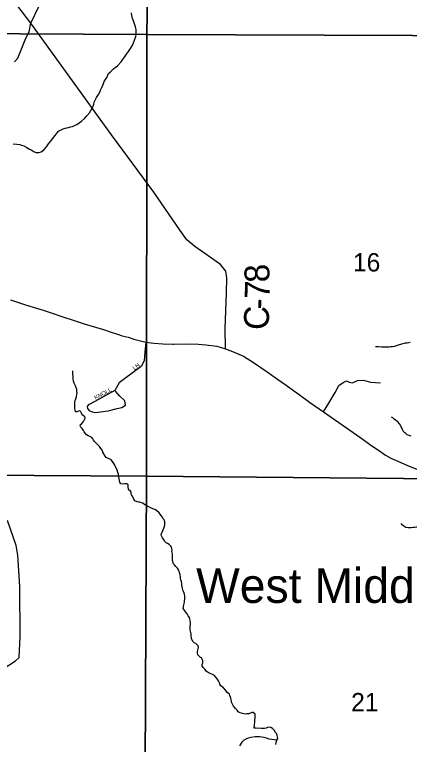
# Model space of a CAD drawing. Extents: x 1310247 to 1552180, y 377264 to 706493.
# Drawn here: x 1419698 to 1424452, y 558011 to 566791 of the extents above; entities that cross this region are included whole.
import ezdxf

# ---------------------------------------------------------------- set-up
doc = ezdxf.new("R2010")
doc.units = 0
for name, color, linetype in [('GM_X_County_Road', 7, 'Continuous'), ('GM_X_County_Road_Text', 7, 'Continuous'), ('GM_X_Minor_River', 7, 'Continuous'), ('GM_X_Section', 7, 'Continuous'), ('GM_X_Section_Text', 7, 'Continuous'), ('GM_X_State_Route', 7, 'Continuous'), ('GM_X_Township_Road', 7, 'Continuous'), ('GM_X_Township_ROW', 7, 'Continuous'), ('GM_X_Township_Subdivision', 7, 'Continuous'), ('GM_X_Township_Subdivision_Text', 7, 'Continuous'), ('GM_X_Unincorporated_Text', 7, 'Continuous')]:
    doc.layers.add(name, color=color, linetype=linetype)

msp = doc.modelspace()

# ---------------------------------------------------------------- linework, layer by layer
at = {"layer": 'GM_X_County_Road'}
msp.add_lwpolyline([(1422237.9, 562768), (1422235.3, 563013.6), (1422251.6, 563438.7), (1422255.7, 563622.6), (1422243.4, 563702.4), (1422178, 563786.1), (1421867.4, 564002.7), (1421771.4, 564082.5), (1421691.6, 564194.9), (1421374.9, 564654.7), (1420864, 565345.4), (1419894.1, 566687.7), (1419724.6, 566908.1)], dxfattribs=at)
at = {"layer": 'GM_X_Minor_River'}
for points in [[(1419682.4, 565234.6), (1419724.3, 565232.2), (1419760.2, 565227.9), (1419782.1, 565221.7), (1419810, 565211.4), (1419845.8, 565191.1), (1419877.6, 565172.8), (1419903.5, 565158.5), (1419927.3, 565144.3), (1419959.2, 565132), (1419991.1, 565131.7), (1420017.1, 565139.4), (1420055.3, 565169.1), (1420081.5, 565200.9), (1420107.7, 565236.7), (1420125.8, 565260.6), (1420146, 565284.5), (1420166.2, 565312.3), (1420186.3, 565338.2), (1420212.5, 565368), (1420228.6, 565389.8), (1420258.7, 565403.6), (1420282.7, 565415.4), (1420308.8, 565425.2), (1420330.7, 565429), (1420372.8, 565440.6), (1420394.8, 565446.4), (1420418.8, 565456.2), (1420446.8, 565468), (1420474.9, 565487.7), (1420505, 565507.5), (1420541.2, 565541.2), (1420567.4, 565571), (1420599.6, 565610.8), (1420615.8, 565636.6), (1420634, 565666.5), (1420644.1, 565690.4), (1420650.3, 565712.4), (1420654.5, 565738.4), (1420682.8, 565794.2), (1420707.1, 565830.1), (1420723.2, 565858), (1420733.4, 565881.9), (1420749.6, 565913.8), (1420763.9, 565951.7), (1420778.1, 565987.6), (1420808.4, 566035.4), (1420828.7, 566083.3), (1420854.8, 566103.1), (1420887, 566136.8), (1420909.1, 566152.7), (1420937.2, 566176.4), (1420979.5, 566222.1), (1420997.6, 566246), (1421019.8, 566277.8), (1421046.1, 566313.6), (1421068.3, 566345.5), (1421092.5, 566381.3), (1421112.7, 566415.2), (1421128.9, 566451.1), (1421143.1, 566485), (1421149.3, 566507), (1421157.4, 566528.9), (1421163.6, 566552.9), (1421163.8, 566574.9), (1421160, 566611), (1421152.3, 566643.1), (1421140.6, 566681.3), (1421130.9, 566717.4), (1421119.1, 566745.6), (1421111.4, 566779.7), (1421107.6, 566811.8)], [(1424461.1, 562847.5), (1424445.1, 562841.6), (1424425.1, 562837.8), (1424403.2, 562836), (1424389.2, 562832.1), (1424373.2, 562830.3), (1424357.2, 562826.4), (1424331.2, 562818.6), (1424317.1, 562812.8), (1424303.1, 562808.9), (1424271.1, 562799.2), (1424249.1, 562795.4), (1424223.1, 562793.6), (1424209.2, 562791.7), (1424183.2, 562790), (1424159.2, 562788.2), (1424145.2, 562788.3), (1424131.3, 562788.4), (1424115.3, 562790.6), (1424079.4, 562792.9), (1424061.4, 562793.1), (1424045.4, 562795.3)], [(1420402.6, 562426.4), (1420402.7, 562440.4), (1420400.9, 562460.5), (1420401.2, 562506.5)], [(1421502.3, 560708.2), (1421490.4, 560722.3), (1421476.6, 560748.5), (1421464.7, 560766.6), (1421444.9, 560782.8), (1421439, 560796.9), (1421407.3, 560823.2), (1421385.4, 560835.4), (1421363.5, 560843.6), (1421331.6, 560859.9), (1421305.8, 560872.2), (1421281.9, 560884.4), (1421268, 560892.6), (1421240.2, 560914.9), (1421224.2, 560919), (1421204.3, 560923.2), (1421190.4, 560925.3), (1421174.4, 560929.5), (1421146.5, 560941.8), (1421132.7, 560959.9), (1421128.8, 560974), (1421113, 561000.1), (1421107.1, 561014.2), (1421103.3, 561028.3), (1421101.4, 561046.3), (1421091.5, 561064.4), (1421077.6, 561068.5), (1421069.7, 561082.6), (1421065.9, 561108.7), (1421066.1, 561132.7), (1421054.2, 561146.9), (1421036.2, 561145), (1421022.2, 561145.2), (1420998.3, 561143.4), (1420978.3, 561145.5), (1420964.5, 561167.7), (1420962.6, 561183.7), (1420953, 561233.9), (1420947.2, 561260), (1420941.4, 561282.1), (1420931.6, 561310.2), (1420911.9, 561352.4), (1420904.1, 561368.5), (1420892.2, 561390.6), (1420876.4, 561412.8), (1420860.6, 561433), (1420846.7, 561441.1), (1420828.8, 561451.3), (1420814.8, 561455.4), (1420798.9, 561463.6), (1420789, 561477.7), (1420761.4, 561526), (1420757.6, 561546.1), (1420737.8, 561570.3), (1420722, 561594.4), (1420700.2, 561616.7), (1420684.3, 561630.8), (1420660.6, 561655.1), (1420648.7, 561671.2), (1420640.8, 561687.3), (1420629, 561703.4), (1420603.1, 561713.7), (1420585.2, 561723.9), (1420565.3, 561734.1), (1420551.4, 561750.2), (1420535.6, 561772.4), (1420525.7, 561786.5), (1420509.9, 561810.7), (1420494.1, 561828.8), (1420486.2, 561844.9), (1420490.3, 561860.9), (1420508.4, 561872.8), (1420528.5, 561896.6), (1420536.6, 561912.5), (1420546.8, 561934.5), (1420544.9, 561954.5), (1420527, 561964.7), (1420513.2, 561976.8), (1420505.3, 561994.9), (1420495.4, 562013), (1420481.6, 562025.2), (1420465.5, 562019.3), (1420445.5, 562013.5), (1420431.6, 562013.6), (1420425.7, 562037.7), (1420423.9, 562053.8), (1420422, 562077.8), (1420422.5, 562135.9), (1420434.7, 562167.8), (1420444.9, 562197.8), (1420447, 562219.8), (1420451.2, 562235.7), (1420449.3, 562249.8), (1420445.5, 562281.8), (1420435.7, 562312), (1420429.8, 562326), (1420422, 562340.1), (1420416.1, 562356.2), (1420408.3, 562382.3), (1420404.5, 562404.4), (1420402.6, 562426.4)], [(1424472.9, 561718), (1424451, 561728.2), (1424427.1, 561736.4), (1424411.2, 561750.6), (1424395.3, 561760.7), (1424375.5, 561778.9), (1424369.6, 561801), (1424359.8, 561819.1), (1424353.9, 561833.2), (1424344.1, 561851.3), (1424332.2, 561869.4), (1424314.4, 561889.6), (1424284.6, 561911.9), (1424270.7, 561922.1), (1424252.8, 561938.3), (1424234.9, 561948.4)], [(1422301.3, 558566.3), (1422297.4, 558580.3), (1422289.5, 558600.4), (1422285.6, 558614.5), (1422257.9, 558636.8), (1422240.1, 558660.9), (1422212.3, 558691.2), (1422182.6, 558717.5), (1422170.7, 558733.7), (1422166.8, 558749.7), (1422153.1, 558775.9), (1422135.3, 558800.1), (1422115.5, 558824.3), (1422103.6, 558838.4), (1422073.8, 558854.7), (1422053.8, 558862.9), (1422039.9, 558869), (1422004.1, 558893.4), (1421988.3, 558915.6), (1421968.5, 558935.8), (1421954.7, 558955.9), (1421956.8, 558971.9), (1421962.9, 558993.9), (1421965.1, 559015.9), (1421957.3, 559038), (1421949.4, 559054.1), (1421935.5, 559058.2), (1421905.7, 559088.5), (1421899.9, 559106.6), (1421900, 559126.6), (1421910.3, 559160.6), (1421914.4, 559176.6), (1421906.5, 559196.7), (1421892.7, 559212.8), (1421878.8, 559225), (1421860.9, 559233.1), (1421843, 559249.3), (1421829.3, 559285.5), (1421825.6, 559319.6), (1421823.7, 559341.6), (1421817.9, 559371.7), (1421812.1, 559389.8), (1421812.4, 559431.8), (1421814.6, 559453.8), (1421814.7, 559469.8), (1421812.9, 559501.9), (1421809, 559517.9), (1421805.2, 559536), (1421789.4, 559558.2), (1421777.6, 559582.3), (1421755.8, 559606.5), (1421738, 559628.7), (1421728.1, 559646.8), (1421736.4, 559688.8), (1421742.6, 559720.8), (1421744.7, 559734.8), (1421748.9, 559760.8), (1421749.1, 559792.8), (1421743.3, 559816.9), (1421739.4, 559830.9), (1421731.6, 559851), (1421725.7, 559865.1), (1421719.9, 559891.2), (1421712.2, 559927.3), (1421710.3, 559943.4), (1421706.5, 559971.4), (1421698.7, 559991.5), (1421696.8, 560005.6), (1421694.9, 560023.6), (1421691.2, 560053.7), (1421685.3, 560075.8), (1421681.5, 560093.8), (1421673.6, 560111.9), (1421657.8, 560132.1), (1421638, 560152.3), (1421624.1, 560170.4), (1421610.2, 560182.6), (1421600.6, 560224.7), (1421600.7, 560240.7), (1421599, 560280.8), (1421599.1, 560298.8), (1421595.2, 560316.9), (1421593.3, 560330.9), (1421593.5, 560352.9), (1421589.6, 560369), (1421585.7, 560383), (1421577.9, 560397.1), (1421558, 560415.3), (1421540.1, 560427.5), (1421524.2, 560435.7), (1421504.4, 560455.9), (1421500.5, 560469.9), (1421478.7, 560496.2), (1421468.9, 560518.3), (1421461.1, 560536.4), (1421481.4, 560584.2), (1421495.6, 560612.2), (1421497.7, 560626.1), (1421505.9, 560654.1), (1421506.1, 560690.1), (1421502.3, 560708.2)], [(1424869.1, 560751.1), (1424853.1, 560739.2), (1424825, 560719.5), (1424790.9, 560703.8), (1424772.9, 560695.9), (1424752.8, 560686.1), (1424724.8, 560678.4), (1424706.8, 560674.5), (1424676.9, 560670.8), (1424660.9, 560666.9), (1424642.8, 560661.1), (1424608.8, 560645.4), (1424580.8, 560635.7), (1424558.8, 560631.8), (1424538.8, 560626), (1424514.8, 560620.2), (1424496.8, 560618.4), (1424474.8, 560614.6), (1424436.8, 560615), (1424408.9, 560619.2), (1424387.1, 560637.4), (1424363.2, 560653.7), (1424351.4, 560669.8)], [(1422842.3, 558010.6), (1422848.5, 558034.6), (1422856.7, 558062.5), (1422866.8, 558080.5), (1422864.9, 558098.5), (1422861.1, 558122.6), (1422851.3, 558140.7), (1422841.4, 558154.8), (1422823.6, 558183), (1422801.8, 558203.2), (1422783.9, 558215.4), (1422760, 558217.6), (1422742, 558213.8), (1422728, 558207.9), (1422707.9, 558202.1), (1422686, 558200.3), (1422668, 558200.5), (1422608.1, 558205), (1422582.2, 558207.3), (1422586.4, 558241.3), (1422590.7, 558283.3), (1422590.9, 558301.3), (1422593.1, 558331.3), (1422593.2, 558347.3), (1422595.3, 558361.3), (1422595.4, 558375.3), (1422571.6, 558393.6), (1422553.6, 558395.7), (1422517.6, 558380.1), (1422495.6, 558378.3), (1422479.6, 558376.4), (1422441.7, 558382.8), (1422415.8, 558389), (1422391.9, 558403.2), (1422378.1, 558421.4), (1422358.3, 558443.6), (1422334.5, 558469.8), (1422316.8, 558504.1), (1422310.9, 558520.1), (1422309, 558536.2), (1422301.3, 558566.3)], [(1422856.7, 558062.5), (1422764.9, 558073.4), (1422733.1, 558085.7), (1422705.1, 558092), (1422675.2, 558098.3), (1422647.3, 558102.5), (1422595.4, 558103), (1422541.4, 558093.5), (1422509.4, 558085.8), (1422481.4, 558072), (1422455.3, 558056.2), (1422433.2, 558036.4), (1422406.9, 557994.6)]]:
    msp.add_lwpolyline(points, dxfattribs=at)
at = {"layer": 'GM_X_Section'}
for points in [[(1416021.8, 571924.6), (1421375.8, 571927.6), (1421290.3, 566549.5), (1415927, 566580.7)], [(1426667.5, 571920), (1426625.7, 566531), (1421290.3, 566549.5), (1421375.8, 571927.6)], [(1421290.3, 566549.5), (1421286.3, 561237.7), (1415875.1, 561269.9), (1415927, 566580.7)], [(1421290.3, 566549.5), (1426625.7, 566531), (1426589, 561187.9), (1421286.3, 561237.7)], [(1421286.3, 561237.7), (1421263.2, 555966.3), (1415805.3, 555967.4), (1415875.1, 561269.9)], [(1421286.3, 561237.7), (1426589, 561187.9), (1426546.6, 555949), (1421263.2, 555966.3)]]:
    msp.add_lwpolyline(points, close=True, dxfattribs=at)
at = {"layer": 'GM_X_State_Route'}
for points in [[(1419647.6, 563360.7), (1419817.9, 563304.8), (1419921.1, 563269.6), (1420041.5, 563233.5), (1420137, 563201.6), (1420280.6, 563153.5), (1420414.7, 563111.3), (1420536.9, 563070.9), (1420670.2, 563029.6), (1420770, 563000.4), (1420862.8, 562970.3), (1420937.7, 562944.5), (1420993.6, 562927.3), (1421064.1, 562908.4), (1421132.9, 562886.8), (1421196.5, 562870.5), (1421276.5, 562851.6), (1421375.4, 562838.7), (1421481.2, 562830.9), (1421604.2, 562827.5), (1421617.4, 562827.6)], [(1421617.4, 562827.6), (1421772.8, 562828.4), (1421912.1, 562824.1), (1422001.6, 562818), (1422133, 562801.7), (1422237.9, 562768)], [(1422237.9, 562768), (1422343.6, 562730.7), (1422452.7, 562680.7), (1422575, 562603.6), (1422739.5, 562492.5), (1422861.9, 562405.2), (1422966.7, 562332.2), (1423030.4, 562287), (1423126, 562221.2), (1423250.4, 562126.6), (1423416.9, 562013.5), (1423735.6, 561789.5), (1423894.9, 561677.4), (1423988.5, 561610.6), (1424090.2, 561542.7), (1424166.3, 561491.4), (1424230, 561453.3), (1424311.2, 561417.3), (1424428.4, 561367), (1424561, 561314.6)]]:
    msp.add_lwpolyline(points, dxfattribs=at)
at = {"layer": 'GM_X_Township_Road'}
for points in [[(1419894.1, 566687.7), (1419992.6, 566894.3)], [(1419695.9, 566220.8), (1419737, 566268), (1419832.2, 566506.6), (1419871.9, 566584), (1419894.1, 566687.7)], [(1419562.1, 558918.9), (1419707.1, 559017.2), (1419754.3, 559056.1), (1419763.3, 559304.6), (1419762.4, 559912.4), (1419738.8, 560286.1), (1419718.1, 560403), (1419612.4, 560704.8)]]:
    msp.add_lwpolyline(points, dxfattribs=at)
at = {"layer": 'GM_X_Township_ROW'}
msp.add_lwpolyline([(1423416.9, 562013.5), (1423483.7, 562117.4), (1423556.7, 562245.9), (1423604, 562327.1), (1423655.4, 562366.1), (1423694.5, 562384.6), (1423726.3, 562369.2), (1423766.4, 562360), (1423827.1, 562389.8), (1423899, 562393.9), (1423984.3, 562369.2), (1424105.6, 562358.9)], dxfattribs=at)
at = {"layer": 'GM_X_Township_Subdivision'}
msp.add_lwpolyline([(1421276.5, 562851.6), (1421266.2, 562728.6), (1421260.2, 562626.2), (1421221.5, 562558.3), (1421131.2, 562490.3), (1421007.3, 562394.9), (1420955.7, 562358.8), (1420904.6, 562268.7), (1420780.5, 562201.4), (1420664.4, 562136.3), (1420597.4, 562102.1), (1420582.6, 562092.3), (1420570.6, 562074.7), (1420577.8, 562052.7), (1420597.3, 562029.9), (1420630.3, 562013.1), (1420672.7, 562003.7), (1420823.6, 562025.6), (1420932.6, 562052.7), (1420989.3, 562062), (1421032.3, 562093), (1421023.7, 562145.5), (1420964.3, 562198.8), (1420911.9, 562260.7)], dxfattribs=at)

# ---------------------------------------------------------------- texts
at = {"layer": 'GM_X_County_Road_Text'}
for s, rotation, p in [('8', 92.90158, (1422771.8, 563574.8)), ('7', 88.91163, (1422768.7, 563367.2)), ('-', 88.17505, (1422764.6, 563239.9)), ('C', 87.98759, (1422755.9, 562992.6))]:
    msp.add_text(s, height=300, rotation=rotation, dxfattribs=at).set_placement(p)
at = {"layer": 'GM_X_Section_Text'}
for s, p in [('16', (1423772.9, 563700.3)), ('21', (1423750.9, 558408.7))]:
    msp.add_text(s, height=221, rotation=0.00001, dxfattribs=at).set_placement(p)
at = {"layer": 'GM_X_Township_Subdivision_Text'}
for s, rotation, p in [('LN', 38.66336, (1421142.5, 562510.5)), ('KNOLL', 28.13934, (1420673.3, 562155.2))]:
    msp.add_text(s, height=50, rotation=rotation, dxfattribs=at).set_placement(p)
at = {"layer": 'GM_X_Unincorporated_Text'}
msp.add_text('West Middletown', height=417, rotation=0.00001, dxfattribs=at).set_placement((1421883.1, 559713.4))

doc.saveas('drawing.dxf')
